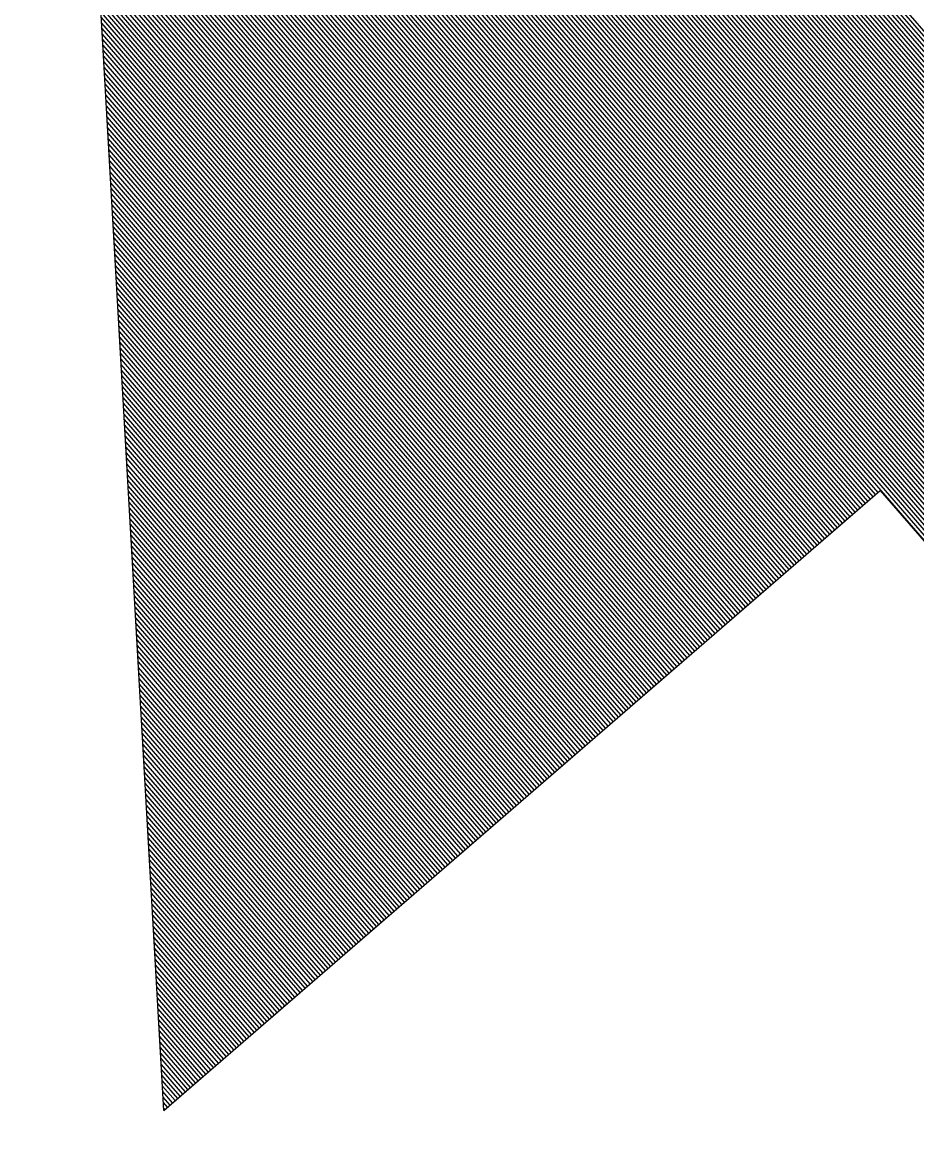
# Model space of a CAD drawing. Extents: x 192699 to 285914, y 194342 to 233219.
# Drawn here: x 262817.292 to 262817.823, y 213686.355 to 213687.014 of the extents above; entities that cross this region are included whole.
import ezdxf

# ---------------------------------------------------------------- set-up
doc = ezdxf.new("R2010")
doc.units = 0
doc.layers.add('TYPICAL SECTION FOR MOT', color=7, linetype='Continuous')

msp = doc.modelspace()

# ---------------------------------------------------------------- linework, layer by layer
at = {"layer": 'TYPICAL SECTION FOR MOT'}
for p, q in [((262817.37568, 213686.36768), (262817.29151, 213687.83996)), ((262820.11749, 213684.363), (262817.30453, 213687.61228)), ((262820.11598, 213684.36169), (262817.30472, 213687.60901)), ((262820.11446, 213684.36038), (262817.3049, 213687.60573)), ((262820.11295, 213684.35907), (262817.30509, 213687.60246)), ((262820.11144, 213684.35776), (262817.30528, 213687.59919)), ((262820.10993, 213684.35645), (262817.30546, 213687.59592)), ((262820.10842, 213684.35514), (262817.30565, 213687.59265)), ((262820.1069, 213684.35383), (262817.30584, 213687.58938)), ((262820.10539, 213684.35252), (262817.30603, 213687.5861)), ((262820.10388, 213684.35121), (262817.30621, 213687.58283)), ((262820.10237, 213684.34991), (262817.3064, 213687.57956)), ((262820.10086, 213684.3486), (262817.30659, 213687.57629)), ((262820.09934, 213684.34729), (262817.30677, 213687.57302)), ((262820.09783, 213684.34598), (262817.30696, 213687.56974)), ((262820.09632, 213684.34467), (262817.30715, 213687.56647)), ((262820.09481, 213684.34336), (262817.30734, 213687.5632)), ((262820.09329, 213684.34205), (262817.30752, 213687.55993)), ((262820.09178, 213684.34074), (262817.30771, 213687.55666)), ((262820.09027, 213684.33943), (262817.3079, 213687.55339)), ((262820.08876, 213684.33812), (262817.30808, 213687.55011)), ((262820.08725, 213684.33681), (262817.30827, 213687.54684)), ((262820.08573, 213684.33551), (262817.30846, 213687.54357)), ((262820.08422, 213684.3342), (262817.30864, 213687.5403)), ((262820.08271, 213684.33289), (262817.30883, 213687.53703)), ((262820.0812, 213684.33158), (262817.30902, 213687.53376)), ((262820.07969, 213684.33027), (262817.30921, 213687.53048)), ((262820.07817, 213684.32896), (262817.30939, 213687.52721)), ((262820.07666, 213684.32765), (262817.30958, 213687.52394)), ((262820.07515, 213684.32634), (262817.30977, 213687.52067)), ((262820.07364, 213684.32503), (262817.30995, 213687.5174)), ((262820.07213, 213684.32372), (262817.31014, 213687.51413)), ((262820.07061, 213684.32242), (262817.31033, 213687.51085)), ((262820.0691, 213684.32111), (262817.31051, 213687.50758)), ((262820.06759, 213684.3198), (262817.3107, 213687.50431)), ((262820.06608, 213684.31849), (262817.31089, 213687.50104)), ((262820.06457, 213684.31718), (262817.31108, 213687.49777)), ((262820.06305, 213684.31587), (262817.31126, 213687.49449)), ((262820.06154, 213684.31456), (262817.31145, 213687.49122)), ((262820.06003, 213684.31325), (262817.31164, 213687.48795)), ((262820.05852, 213684.31194), (262817.31182, 213687.48468)), ((262820.057, 213684.31063), (262817.31201, 213687.48141)), ((262820.05549, 213684.30932), (262817.3122, 213687.47814)), ((262820.05398, 213684.30802), (262817.31239, 213687.47486)), ((262820.05247, 213684.30671), (262817.31257, 213687.47159)), ((262820.05096, 213684.3054), (262817.31276, 213687.46832)), ((262820.04944, 213684.30409), (262817.31295, 213687.46505)), ((262820.04793, 213684.30278), (262817.31313, 213687.46178)), ((262820.04642, 213684.30147), (262817.31332, 213687.45851)), ((262820.04491, 213684.30016), (262817.31351, 213687.45523)), ((262820.0434, 213684.29885), (262817.31369, 213687.45196)), ((262820.04188, 213684.29754), (262817.31388, 213687.44869)), ((262820.04037, 213684.29623), (262817.31407, 213687.44542)), ((262820.03886, 213684.29493), (262817.31426, 213687.44215)), ((262820.03735, 213684.29362), (262817.31444, 213687.43888)), ((262820.03584, 213684.29231), (262817.31463, 213687.4356)), ((262820.03432, 213684.291), (262817.31482, 213687.43233)), ((262820.03281, 213684.28969), (262817.315, 213687.42906)), ((262820.0313, 213684.28838), (262817.31519, 213687.42579)), ((262820.02979, 213684.28707), (262817.31538, 213687.42252)), ((262820.02828, 213684.28576), (262817.31557, 213687.41925)), ((262820.02676, 213684.28445), (262817.31575, 213687.41597)), ((262820.02525, 213684.28314), (262817.31594, 213687.4127)), ((262820.02374, 213684.28184), (262817.31613, 213687.40943)), ((262820.02223, 213684.28053), (262817.31631, 213687.40616)), ((262820.02071, 213684.27922), (262817.3165, 213687.40289)), ((262820.0192, 213684.27791), (262817.31669, 213687.39961)), ((262820.01769, 213684.2766), (262817.31687, 213687.39634)), ((262820.01618, 213684.27529), (262817.31706, 213687.39307)), ((262820.01467, 213684.27398), (262817.31725, 213687.3898)), ((262820.01315, 213684.27267), (262817.31744, 213687.38653)), ((262820.01164, 213684.27136), (262817.31762, 213687.38326)), ((262820.01013, 213684.27005), (262817.31781, 213687.37998)), ((262820.00862, 213684.26874), (262817.318, 213687.37671)), ((262820.00711, 213684.26744), (262817.31818, 213687.37344)), ((262820.00559, 213684.26613), (262817.31837, 213687.37017)), ((262820.00408, 213684.26482), (262817.31856, 213687.3669)), ((262820.00257, 213684.26351), (262817.31875, 213687.36363)), ((262820.00106, 213684.2622), (262817.31893, 213687.36035)), ((262819.99955, 213684.26089), (262817.31912, 213687.35708)), ((262819.99803, 213684.25958), (262817.31931, 213687.35381)), ((262819.99652, 213684.25827), (262817.31949, 213687.35054)), ((262819.99501, 213684.25696), (262817.31968, 213687.34727)), ((262819.9935, 213684.25565), (262817.31987, 213687.344)), ((262819.99198, 213684.25435), (262817.32005, 213687.34072)), ((262819.99047, 213684.25304), (262817.32024, 213687.33745)), ((262819.98896, 213684.25173), (262817.32043, 213687.33418)), ((262819.98745, 213684.25042), (262817.32062, 213687.33091)), ((262819.98594, 213684.24911), (262817.3208, 213687.32764)), ((262819.98442, 213684.2478), (262817.32099, 213687.32436)), ((262819.98291, 213684.24649), (262817.32118, 213687.32109)), ((262819.9814, 213684.24518), (262817.32136, 213687.31782)), ((262819.97989, 213684.24387), (262817.32155, 213687.31455)), ((262819.97838, 213684.24256), (262817.32174, 213687.31128)), ((262819.97686, 213684.24125), (262817.32192, 213687.30801)), ((262819.97535, 213684.23995), (262817.32211, 213687.30473)), ((262819.97384, 213684.23864), (262817.3223, 213687.30146)), ((262819.97233, 213684.23733), (262817.32249, 213687.29819)), ((262819.97082, 213684.23602), (262817.32267, 213687.29492)), ((262819.9693, 213684.23471), (262817.32286, 213687.29165)), ((262819.96779, 213684.2334), (262817.32305, 213687.28838)), ((262817.79969, 213686.73475), (262817.32323, 213687.2851)), ((262817.79817, 213686.73344), (262817.32342, 213687.28183)), ((262817.79666, 213686.73213), (262817.32361, 213687.27856)), ((262817.79515, 213686.73082), (262817.3238, 213687.27529)), ((262817.79364, 213686.72951), (262817.32398, 213687.27202)), ((262817.79213, 213686.7282), (262817.32417, 213687.26875)), ((262817.79061, 213686.7269), (262817.32436, 213687.26547)), ((262817.7891, 213686.72559), (262817.32454, 213687.2622)), ((262817.78759, 213686.72428), (262817.32473, 213687.25893)), ((262817.78608, 213686.72297), (262817.32492, 213687.25566)), ((262817.78456, 213686.72166), (262817.3251, 213687.25239)), ((262817.78305, 213686.72035), (262817.32529, 213687.24912)), ((262817.78154, 213686.71904), (262817.32548, 213687.24584)), ((262817.78003, 213686.71773), (262817.32567, 213687.24257)), ((262817.77852, 213686.71642), (262817.32585, 213687.2393)), ((262817.777, 213686.71511), (262817.32604, 213687.23603)), ((262817.77549, 213686.7138), (262817.32623, 213687.23276)), ((262817.77398, 213686.7125), (262817.32641, 213687.22948)), ((262817.77247, 213686.71119), (262817.3266, 213687.22621)), ((262817.77096, 213686.70988), (262817.32679, 213687.22294)), ((262817.76944, 213686.70857), (262817.32698, 213687.21967)), ((262817.76793, 213686.70726), (262817.32716, 213687.2164)), ((262817.76642, 213686.70595), (262817.32735, 213687.21313)), ((262817.76491, 213686.70464), (262817.32754, 213687.20985)), ((262817.7634, 213686.70333), (262817.32772, 213687.20658)), ((262817.76188, 213686.70202), (262817.32791, 213687.20331)), ((262817.76037, 213686.70071), (262817.3281, 213687.20004)), ((262817.75886, 213686.69941), (262817.32828, 213687.19677)), ((262817.75735, 213686.6981), (262817.32847, 213687.1935)), ((262817.75584, 213686.69679), (262817.32866, 213687.19022)), ((262817.75432, 213686.69548), (262817.32885, 213687.18695)), ((262817.75281, 213686.69417), (262817.32903, 213687.18368)), ((262817.7513, 213686.69286), (262817.32922, 213687.18041)), ((262817.74979, 213686.69155), (262817.32941, 213687.17714)), ((262817.74827, 213686.69024), (262817.32959, 213687.17387)), ((262817.74676, 213686.68893), (262817.32978, 213687.17059)), ((262817.74525, 213686.68762), (262817.32997, 213687.16732)), ((262817.74374, 213686.68631), (262817.33015, 213687.16405)), ((262817.74223, 213686.68501), (262817.33034, 213687.16078)), ((262817.74071, 213686.6837), (262817.33053, 213687.15751)), ((262817.7392, 213686.68239), (262817.33072, 213687.15423)), ((262817.73769, 213686.68108), (262817.3309, 213687.15096)), ((262817.73618, 213686.67977), (262817.33109, 213687.14769)), ((262817.73467, 213686.67846), (262817.33128, 213687.14442)), ((262817.73315, 213686.67715), (262817.33146, 213687.14115)), ((262817.73164, 213686.67584), (262817.33165, 213687.13788)), ((262817.73013, 213686.67453), (262817.33184, 213687.1346)), ((262817.72862, 213686.67322), (262817.33203, 213687.13133)), ((262817.72711, 213686.67192), (262817.33221, 213687.12806)), ((262817.72559, 213686.67061), (262817.3324, 213687.12479)), ((262817.72408, 213686.6693), (262817.33259, 213687.12152)), ((262817.72257, 213686.66799), (262817.33277, 213687.11825)), ((262817.72106, 213686.66668), (262817.33296, 213687.11497)), ((262817.71955, 213686.66537), (262817.33315, 213687.1117)), ((262817.71803, 213686.66406), (262817.33333, 213687.10843)), ((262817.71652, 213686.66275), (262817.33352, 213687.10516)), ((262817.71501, 213686.66144), (262817.33371, 213687.10189)), ((262817.7135, 213686.66013), (262817.3339, 213687.09862)), ((262817.71198, 213686.65882), (262817.33408, 213687.09534)), ((262817.71047, 213686.65752), (262817.33427, 213687.09207)), ((262817.70896, 213686.65621), (262817.33446, 213687.0888)), ((262817.70745, 213686.6549), (262817.33464, 213687.08553)), ((262817.70594, 213686.65359), (262817.33483, 213687.08226)), ((262817.70442, 213686.65228), (262817.33502, 213687.07898)), ((262817.70291, 213686.65097), (262817.33521, 213687.07571)), ((262817.7014, 213686.64966), (262817.33539, 213687.07244)), ((262817.69989, 213686.64835), (262817.33558, 213687.06917)), ((262817.69838, 213686.64704), (262817.33577, 213687.0659)), ((262817.69686, 213686.64573), (262817.33595, 213687.06263)), ((262817.69535, 213686.64443), (262817.33614, 213687.05935)), ((262817.69384, 213686.64312), (262817.33633, 213687.05608)), ((262817.69233, 213686.64181), (262817.33651, 213687.05281)), ((262817.69082, 213686.6405), (262817.3367, 213687.04954)), ((262817.6893, 213686.63919), (262817.33689, 213687.04627)), ((262817.68779, 213686.63788), (262817.33708, 213687.043)), ((262817.68628, 213686.63657), (262817.33726, 213687.03972)), ((262817.68477, 213686.63526), (262817.33745, 213687.03645)), ((262817.68325, 213686.63395), (262817.33764, 213687.03318)), ((262817.68174, 213686.63264), (262817.33782, 213687.02991)), ((262817.68023, 213686.63134), (262817.33801, 213687.02664)), ((262817.67872, 213686.63003), (262817.3382, 213687.02337)), ((262817.67721, 213686.62872), (262817.33838, 213687.02009)), ((262817.67569, 213686.62741), (262817.33857, 213687.01682)), ((262817.67418, 213686.6261), (262817.33876, 213687.01355)), ((262817.67267, 213686.62479), (262817.33895, 213687.01028)), ((262817.67116, 213686.62348), (262817.33913, 213687.00701)), ((262817.66965, 213686.62217), (262817.33932, 213687.00374)), ((262817.66813, 213686.62086), (262817.33951, 213687.00046)), ((262817.66662, 213686.61955), (262817.33969, 213686.99719)), ((262817.66511, 213686.61824), (262817.33988, 213686.99392)), ((262817.6636, 213686.61694), (262817.34007, 213686.99065)), ((262817.66209, 213686.61563), (262817.34026, 213686.98738)), ((262817.66057, 213686.61432), (262817.34044, 213686.9841)), ((262817.65906, 213686.61301), (262817.34063, 213686.98083)), ((262817.65755, 213686.6117), (262817.34082, 213686.97756)), ((262817.65604, 213686.61039), (262817.341, 213686.97429)), ((262817.65453, 213686.60908), (262817.34119, 213686.97102)), ((262817.65301, 213686.60777), (262817.34138, 213686.96775)), ((262817.6515, 213686.60646), (262817.34156, 213686.96447)), ((262817.64999, 213686.60515), (262817.34175, 213686.9612)), ((262817.64848, 213686.60385), (262817.34194, 213686.95793)), ((262817.64696, 213686.60254), (262817.34213, 213686.95466)), ((262817.64545, 213686.60123), (262817.34231, 213686.95139)), ((262817.64394, 213686.59992), (262817.3425, 213686.94812)), ((262817.64243, 213686.59861), (262817.34269, 213686.94484)), ((262817.64092, 213686.5973), (262817.34287, 213686.94157)), ((262817.6394, 213686.59599), (262817.34306, 213686.9383)), ((262817.63789, 213686.59468), (262817.34325, 213686.93503)), ((262817.63638, 213686.59337), (262817.34344, 213686.93176)), ((262817.63487, 213686.59206), (262817.34362, 213686.92849)), ((262817.63336, 213686.59075), (262817.34381, 213686.92521)), ((262817.63184, 213686.58945), (262817.344, 213686.92194)), ((262817.63033, 213686.58814), (262817.34418, 213686.91867)), ((262817.62882, 213686.58683), (262817.34437, 213686.9154)), ((262817.62731, 213686.58552), (262817.34456, 213686.91213)), ((262817.6258, 213686.58421), (262817.34474, 213686.90885)), ((262817.62428, 213686.5829), (262817.34493, 213686.90558)), ((262817.62277, 213686.58159), (262817.34512, 213686.90231)), ((262817.62126, 213686.58028), (262817.34531, 213686.89904)), ((262817.61975, 213686.57897), (262817.34549, 213686.89577)), ((262817.61824, 213686.57766), (262817.34568, 213686.8925)), ((262817.61672, 213686.57636), (262817.34587, 213686.88922)), ((262817.61521, 213686.57505), (262817.34605, 213686.88595)), ((262817.6137, 213686.57374), (262817.34624, 213686.88268)), ((262817.61219, 213686.57243), (262817.34643, 213686.87941)), ((262817.61067, 213686.57112), (262817.34661, 213686.87614)), ((262817.60916, 213686.56981), (262817.3468, 213686.87287)), ((262817.60765, 213686.5685), (262817.34699, 213686.86959)), ((262817.60614, 213686.56719), (262817.34718, 213686.86632)), ((262817.60463, 213686.56588), (262817.34736, 213686.86305)), ((262817.60311, 213686.56457), (262817.34755, 213686.85978)), ((262817.6016, 213686.56326), (262817.34774, 213686.85651)), ((262817.60009, 213686.56196), (262817.34792, 213686.85324)), ((262817.59858, 213686.56065), (262817.34811, 213686.84996)), ((262817.59707, 213686.55934), (262817.3483, 213686.84669)), ((262817.59555, 213686.55803), (262817.34849, 213686.84342)), ((262817.59404, 213686.55672), (262817.34867, 213686.84015)), ((262817.59253, 213686.55541), (262817.34886, 213686.83688)), ((262817.59102, 213686.5541), (262817.34905, 213686.83361)), ((262817.58951, 213686.55279), (262817.34923, 213686.83033)), ((262817.58799, 213686.55148), (262817.34942, 213686.82706)), ((262817.58648, 213686.55017), (262817.34961, 213686.82379)), ((262817.58497, 213686.54887), (262817.34979, 213686.82052)), ((262817.58346, 213686.54756), (262817.34998, 213686.81725)), ((262817.58194, 213686.54625), (262817.35017, 213686.81397)), ((262817.58043, 213686.54494), (262817.35036, 213686.8107)), ((262817.57892, 213686.54363), (262817.35054, 213686.80743)), ((262817.57741, 213686.54232), (262817.35073, 213686.80416)), ((262817.5759, 213686.54101), (262817.35092, 213686.80089)), ((262817.57438, 213686.5397), (262817.3511, 213686.79762)), ((262817.57287, 213686.53839), (262817.35129, 213686.79434)), ((262817.57136, 213686.53708), (262817.35148, 213686.79107)), ((262817.56985, 213686.53578), (262817.35167, 213686.7878)), ((262817.56834, 213686.53447), (262817.35185, 213686.78453)), ((262817.56682, 213686.53316), (262817.35204, 213686.78126)), ((262817.56531, 213686.53185), (262817.35223, 213686.77799)), ((262817.5638, 213686.53054), (262817.35241, 213686.77471)), ((262817.56229, 213686.52923), (262817.3526, 213686.77144)), ((262817.56078, 213686.52792), (262817.35279, 213686.76817)), ((262817.55926, 213686.52661), (262817.35297, 213686.7649)), ((262817.55775, 213686.5253), (262817.35316, 213686.76163)), ((262817.55624, 213686.52399), (262817.35335, 213686.75836)), ((262817.55473, 213686.52268), (262817.35354, 213686.75508)), ((262817.55322, 213686.52138), (262817.35372, 213686.75181)), ((262817.5517, 213686.52007), (262817.35391, 213686.74854)), ((262817.55019, 213686.51876), (262817.3541, 213686.74527)), ((262817.54868, 213686.51745), (262817.35428, 213686.742)), ((262817.54717, 213686.51614), (262817.35447, 213686.73872)), ((262817.54565, 213686.51483), (262817.35466, 213686.73545)), ((262817.37568, 213686.36768), (262817.80096, 213686.73585)), ((262817.80096, 213686.73585), (262819.96755, 213684.23319)), ((262817.54414, 213686.51352), (262817.35485, 213686.73218)), ((262817.54263, 213686.51221), (262817.35503, 213686.72891)), ((262817.54112, 213686.5109), (262817.35522, 213686.72564)), ((262817.53961, 213686.50959), (262817.35541, 213686.72237)), ((262817.53809, 213686.50829), (262817.35559, 213686.71909)), ((262817.53658, 213686.50698), (262817.35578, 213686.71582)), ((262817.53507, 213686.50567), (262817.35597, 213686.71255)), ((262817.53356, 213686.50436), (262817.35615, 213686.70928)), ((262817.53205, 213686.50305), (262817.35634, 213686.70601)), ((262817.53053, 213686.50174), (262817.35653, 213686.70274)), ((262817.52902, 213686.50043), (262817.35672, 213686.69946)), ((262817.52751, 213686.49912), (262817.3569, 213686.69619)), ((262817.526, 213686.49781), (262817.35709, 213686.69292)), ((262817.52449, 213686.4965), (262817.35728, 213686.68965)), ((262817.52297, 213686.49519), (262817.35746, 213686.68638)), ((262817.52146, 213686.49389), (262817.35765, 213686.68311)), ((262817.51995, 213686.49258), (262817.35784, 213686.67983)), ((262817.51844, 213686.49127), (262817.35802, 213686.67656)), ((262817.51693, 213686.48996), (262817.35821, 213686.67329)), ((262817.51541, 213686.48865), (262817.3584, 213686.67002)), ((262817.5139, 213686.48734), (262817.35859, 213686.66675)), ((262817.51239, 213686.48603), (262817.35877, 213686.66348)), ((262817.51088, 213686.48472), (262817.35896, 213686.6602)), ((262817.50936, 213686.48341), (262817.35915, 213686.65693)), ((262817.50785, 213686.4821), (262817.35933, 213686.65366)), ((262817.50634, 213686.4808), (262817.35952, 213686.65039)), ((262817.50483, 213686.47949), (262817.35971, 213686.64712)), ((262817.50332, 213686.47818), (262817.3599, 213686.64384)), ((262817.5018, 213686.47687), (262817.36008, 213686.64057)), ((262817.50029, 213686.47556), (262817.36027, 213686.6373)), ((262817.49878, 213686.47425), (262817.36046, 213686.63403)), ((262817.49727, 213686.47294), (262817.36064, 213686.63076)), ((262817.49576, 213686.47163), (262817.36083, 213686.62749)), ((262817.49424, 213686.47032), (262817.36102, 213686.62421)), ((262817.49273, 213686.46901), (262817.3612, 213686.62094)), ((262817.49122, 213686.4677), (262817.36139, 213686.61767)), ((262817.48971, 213686.4664), (262817.36158, 213686.6144)), ((262817.4882, 213686.46509), (262817.36177, 213686.61113)), ((262817.48668, 213686.46378), (262817.36195, 213686.60786)), ((262817.48517, 213686.46247), (262817.36214, 213686.60458)), ((262817.48366, 213686.46116), (262817.36233, 213686.60131)), ((262817.48215, 213686.45985), (262817.36251, 213686.59804)), ((262817.48064, 213686.45854), (262817.3627, 213686.59477)), ((262817.47912, 213686.45723), (262817.36289, 213686.5915)), ((262817.47761, 213686.45592), (262817.36308, 213686.58823)), ((262817.4761, 213686.45461), (262817.36326, 213686.58495)), ((262817.47459, 213686.45331), (262817.36345, 213686.58168)), ((262817.47307, 213686.452), (262817.36364, 213686.57841)), ((262817.47156, 213686.45069), (262817.36382, 213686.57514)), ((262817.47005, 213686.44938), (262817.36401, 213686.57187)), ((262817.46854, 213686.44807), (262817.3642, 213686.56859)), ((262817.46703, 213686.44676), (262817.36438, 213686.56532)), ((262817.46551, 213686.44545), (262817.36457, 213686.56205)), ((262817.464, 213686.44414), (262817.36476, 213686.55878)), ((262817.46249, 213686.44283), (262817.36495, 213686.55551)), ((262817.46098, 213686.44152), (262817.36513, 213686.55224)), ((262817.45947, 213686.44022), (262817.36532, 213686.54896)), ((262817.45795, 213686.43891), (262817.36551, 213686.54569)), ((262817.45644, 213686.4376), (262817.36569, 213686.54242)), ((262817.45493, 213686.43629), (262817.36588, 213686.53915)), ((262817.45342, 213686.43498), (262817.36607, 213686.53588)), ((262817.45191, 213686.43367), (262817.36625, 213686.53261)), ((262817.45039, 213686.43236), (262817.36644, 213686.52933)), ((262817.44888, 213686.43105), (262817.36663, 213686.52606)), ((262817.44737, 213686.42974), (262817.36682, 213686.52279)), ((262817.44586, 213686.42843), (262817.367, 213686.51952)), ((262817.44434, 213686.42712), (262817.36719, 213686.51625)), ((262817.44283, 213686.42582), (262817.36738, 213686.51298)), ((262817.44132, 213686.42451), (262817.36756, 213686.5097)), ((262817.43981, 213686.4232), (262817.36775, 213686.50643)), ((262817.4383, 213686.42189), (262817.36794, 213686.50316)), ((262817.43678, 213686.42058), (262817.36813, 213686.49989)), ((262817.43527, 213686.41927), (262817.36831, 213686.49662)), ((262817.43376, 213686.41796), (262817.3685, 213686.49334)), ((262817.43225, 213686.41665), (262817.36869, 213686.49007)), ((262817.43074, 213686.41534), (262817.36887, 213686.4868)), ((262817.42922, 213686.41403), (262817.36906, 213686.48353)), ((262817.42771, 213686.41273), (262817.36925, 213686.48026)), ((262817.4262, 213686.41142), (262817.36943, 213686.47699)), ((262817.42469, 213686.41011), (262817.36962, 213686.47371)), ((262817.42318, 213686.4088), (262817.36981, 213686.47044)), ((262817.42166, 213686.40749), (262817.37, 213686.46717)), ((262817.42015, 213686.40618), (262817.37018, 213686.4639)), ((262817.41864, 213686.40487), (262817.37037, 213686.46063)), ((262817.41713, 213686.40356), (262817.37056, 213686.45736)), ((262817.41562, 213686.40225), (262817.37074, 213686.45408)), ((262817.4141, 213686.40094), (262817.37093, 213686.45081)), ((262817.41259, 213686.39963), (262817.37112, 213686.44754)), ((262817.41108, 213686.39833), (262817.37131, 213686.44427)), ((262817.40957, 213686.39702), (262817.37149, 213686.441)), ((262817.40805, 213686.39571), (262817.37168, 213686.43773)), ((262817.40654, 213686.3944), (262817.37187, 213686.43445)), ((262817.40503, 213686.39309), (262817.37205, 213686.43118)), ((262817.40352, 213686.39178), (262817.37224, 213686.42791)), ((262817.40201, 213686.39047), (262817.37243, 213686.42464)), ((262817.40049, 213686.38916), (262817.37261, 213686.42137)), ((262817.39898, 213686.38785), (262817.3728, 213686.4181)), ((262817.39747, 213686.38654), (262817.37299, 213686.41482)), ((262817.39596, 213686.38524), (262817.37318, 213686.41155)), ((262817.39445, 213686.38393), (262817.37336, 213686.40828)), ((262817.39293, 213686.38262), (262817.37355, 213686.40501)), ((262817.39142, 213686.38131), (262817.37374, 213686.40174)), ((262817.38991, 213686.38), (262817.37392, 213686.39846)), ((262817.3884, 213686.37869), (262817.37411, 213686.39519)), ((262817.38689, 213686.37738), (262817.3743, 213686.39192)), ((262817.38537, 213686.37607), (262817.37448, 213686.38865)), ((262817.38386, 213686.37476), (262817.37467, 213686.38538)), ((262817.38235, 213686.37345), (262817.37486, 213686.38211)), ((262817.38084, 213686.37214), (262817.37505, 213686.37883)), ((262817.37933, 213686.37084), (262817.37523, 213686.37556)), ((262817.37781, 213686.36953), (262817.37542, 213686.37229)), ((262817.3763, 213686.36822), (262817.37561, 213686.36902))]:
    msp.add_line(p, q, dxfattribs=at)

doc.saveas('drawing.dxf')
